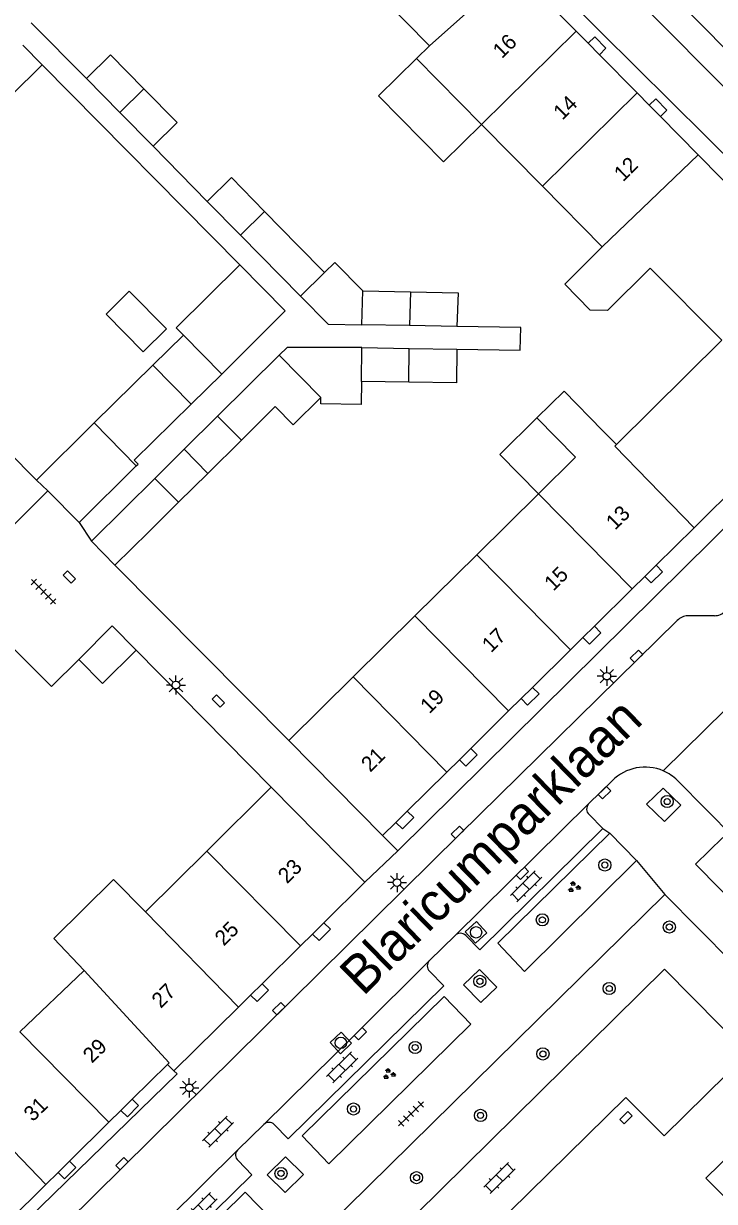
# Model space of a CAD drawing. Extents: x 128000 to 131008, y 398996 to 402500.
# Drawn here: x 129479.5 to 129524.9, y 399343.7 to 399421 of the extents above; entities that cross this region are included whole.
import ezdxf

# ---------------------------------------------------------------- set-up
doc = ezdxf.new("R2010")
doc.units = 0
for name, color, linetype in [('gg-afsc-erfafscheiding', 7, 'Continuous'), ('gg-afsc-muur', 7, 'Continuous'), ('gg-anno-huisnummerreeks BGT', 7, 'Continuous'), ('gg-anno-openbare ruimte label', 7, 'Continuous'), ('gg-bbg-bijgebouw', 7, 'Continuous'), ('gg-bbg-gedigitaliseerde bebouwing', 7, 'Continuous'), ('gg-bbg-gedigitaliseerde bijgebouw', 7, 'Continuous'), ('gg-bbg-hoofdgebouw', 7, 'Continuous'), ('gg-bbg-luifel en loopbrug', 7, 'Continuous'), ('gg-bbg-tussenscheiding', 7, 'Continuous'), ('gg-knt-verharding', 7, 'Continuous'), ('gg-knt-verharding nz', 7, 'Continuous'), ('gt-grn-weggrens', 7, 'Continuous'), ('gt-symb-boom', 7, 'Continuous'), ('gt-symb-groenvak', 7, 'Continuous'), ('gt-symb-klinker verharding', 7, 'Continuous'), ('gt-symb-kolk', 7, 'Continuous'), ('gt-symb-kolk center center', 7, 'Continuous'), ('gt-symb-lichtmast', 7, 'Continuous'), ('gt-symb-rioolschacht', 7, 'Continuous'), ('gt-symb-tegel verharding', 7, 'Continuous')]:
    doc.layers.add(name, color=color, linetype=linetype)

# ---------------------------------------------------------------- blocks, each defined once
blk = doc.blocks.new('gt0-LMAST')
at = {"layer": 'gt-symb-lichtmast'}
for p, q in [((-0.182, 0.173), (-0.447, 0.438)), ((-0.005, 0.246), (-0.005, 0.621)), ((0.172, 0.173), (0.437, 0.438)), ((-0.255, -0.004), (-0.63, -0.004)), ((-0.182, -0.181), (-0.447, -0.446)), ((-0.005, -0.254), (-0.005, -0.629)), ((0.437, -0.446), (0.172, -0.181)), ((0.245, -0.004), (0.62, -0.004))]:
    blk.add_line(p, q, dxfattribs=at)
blk.add_circle((-0.005, -0.004), 0.25, dxfattribs=at)
blk = doc.blocks.new('gt0-KOLK')
at = {"layer": 'gt-symb-kolk'}
blk.add_lwpolyline([(0, 0), (0.375, 0), (0.375, 0.4), (-0.375, 0.4), (-0.375, 0), (0, 0)], dxfattribs=at)
blk = doc.blocks.new('gt0-TEG1')
at = {"layer": 'gt-symb-tegel verharding'}
for p, q in [((-1.125, 0), (1.125, 0)), ((-0.9, -0.25), (-0.9, 0.25)), ((-0.45, -0.25), (-0.45, 0.25)), ((0, -0.25), (0, 0.25)), ((0.45, -0.25), (0.45, 0.25)), ((0.9, -0.25), (0.9, 0.25))]:
    blk.add_line(p, q, dxfattribs=at)
blk = doc.blocks.new('gt0-BOOM')
at = {"layer": 'gt-symb-boom'}
for radius in [0.4, 0.2]:
    blk.add_circle((0, 0), radius, dxfattribs=at)
blk = doc.blocks.new('gt0-RS')
at = {"layer": 'gt-symb-rioolschacht'}
blk.add_lwpolyline([(-0.5, -0.5), (0.5, -0.5), (0.5, 0.5), (-0.5, 0.5)], close=True, dxfattribs=at)
blk.add_circle((0, 0), 0.375, dxfattribs=at)
blk = doc.blocks.new('gt0-KL1')
at = {"layer": 'gt-symb-klinker verharding'}
for p, q in [((-1.15, 0.3), (1.15, 0.3)), ((-1, -0.3), (-1, 0.3)), ((-0.5, 0.3), (-0.5, 0.45)), ((0, -0.3), (0, 0.3)), ((0.5, 0.3), (0.5, 0.45)), ((1, -0.3), (1, 0.3)), ((-1.15, -0.3), (1.15, -0.3)), ((-0.5, -0.45), (-0.5, -0.3)), ((0.5, -0.45), (0.5, -0.3))]:
    blk.add_line(p, q, dxfattribs=at)
blk = doc.blocks.new('gt0-GRVAK')
at = {"layer": 'gt-symb-groenvak'}
for p, q in [((-0.11, 0.189), (-0.228, 0.24)), ((-0.182, 0.153), (0.088, 0.153)), ((-0.091, 0.211), (-0.156, 0.322)), ((-0.047, 0.214), (-0.047, 0.393)), ((-0.004, 0.211), (0.061, 0.322)), ((0.015, 0.189), (0.133, 0.24)), ((0.262, -0.052), (0.197, 0.059)), ((0.305, -0.049), (0.305, 0.13)), ((0.349, -0.052), (0.414, 0.059)), ((-0.245, -0.228), (-0.363, -0.177)), ((-0.318, -0.264), (-0.047, -0.264)), ((-0.226, -0.206), (-0.291, -0.095)), ((-0.183, -0.203), (-0.183, -0.024)), ((-0.139, -0.206), (-0.074, -0.095)), ((-0.12, -0.228), (-0.002, -0.177)), ((0.243, -0.074), (0.125, -0.023)), ((0.17, -0.11), (0.441, -0.11)), ((0.368, -0.074), (0.486, -0.023))]:
    blk.add_line(p, q, dxfattribs=at)
blk = doc.blocks.new('gt0-KOLKCC')
at = {"layer": 'gt-symb-kolk center center'}
blk.add_lwpolyline([(-0.375, 0.2), (0.375, 0.2), (0.375, -0.2), (-0.375, -0.2)], close=True, dxfattribs=at)

msp = doc.modelspace()

# ---------------------------------------------------------------- linework, layer by layer
at = {"layer": 'gg-afsc-erfafscheiding'}
for p, q in [((129479.99, 399421.07), (129483.62, 399417.41)), ((129480.726, 399418.304), (129493.692, 399405.192)), ((129488.01, 399412.97), (129491.56, 399409.35)), ((129481.322, 399377.51), (129477.818, 399381.012))]:
    msp.add_line(p, q, dxfattribs=at)
msp.add_lwpolyline([(129507.94, 399399.65), (129512.105, 399399.577), (129512.131, 399401.066), (129507.95, 399401.14)], dxfattribs=at)
at = {"layer": 'gg-afsc-muur'}
for p, q in [((129486.9, 399379.89), (129495.75, 399370.91)), ((129481.322, 399377.51), (129483.13, 399379.29))]:
    msp.add_line(p, q, dxfattribs=at)
at = {"layer": 'gg-bbg-bijgebouw'}
for p, q in [((129490.497, 399396.036), (129492.508, 399398.011)), ((129483.149, 399388.284), (129486.9, 399392)), ((129477.102, 399386.388), (129481.101, 399390.351)), ((129481.101, 399390.351), (129483.149, 399388.284)), ((129486.17, 399389.24), (129483.96, 399387.05)), ((129485.49, 399385.47), (129487.73, 399387.67)), ((129483.96, 399387.05), (129485.49, 399385.47))]:
    msp.add_line(p, q, dxfattribs=at)
for points in [[(129486.9, 399392), (129487.014, 399392.113), (129486.752, 399392.359), (129490.497, 399396.036)], [(129486.9, 399379.89), (129485.32, 399381.49), (129483.13, 399379.29)], [(129483.13, 399379.29), (129484.68, 399377.7), (129486.9, 399379.89)]]:
    msp.add_lwpolyline(points, dxfattribs=at)
at = {"layer": 'gg-bbg-gedigitaliseerde bebouwing'}
for p, q in [((129506.14, 399419.57), (129502.072, 399423.699)), ((129505.289, 399418.73), (129506.14, 399419.57)), ((129509.556, 399414.405), (129505.289, 399418.73)), ((129513.559, 399410.346), (129509.556, 399414.405)), ((129517.49, 399406.36), (129513.559, 399410.346)), ((129518.42, 399393.39), (129525.33, 399400.25)), ((129513.193, 399395.134), (129515.722, 399392.563)), ((129517.5, 399394.32), (129518.42, 399393.39)), ((129513.297, 399390.166), (129515.722, 399392.563)), ((129509.243, 399386.159), (129513.297, 399390.166)), ((129505.185, 399382.148), (129509.243, 399386.159)), ((129501.128, 399378.138), (129505.185, 399382.148)), ((129496.91, 399373.97), (129501.128, 399378.138)), ((129481.475, 399360.972), (129483.487, 399358.875)), ((129479.26, 399354.838), (129483.487, 399358.875))]:
    msp.add_line(p, q, dxfattribs=at)
for points in [[(129525.33, 399400.25), (129520.64, 399404.97), (129517.84, 399402.18), (129516.7, 399402.21), (129515.02, 399403.92), (129517.49, 399406.36)], [(129517.5, 399394.32), (129514.976, 399396.887), (129513.193, 399395.134)]]:
    msp.add_lwpolyline(points, dxfattribs=at)
at = {"layer": 'gg-bbg-gedigitaliseerde bijgebouw'}
for p, q in [((129485.815, 399415.19), (129483.62, 399417.41)), ((129488.01, 399412.97), (129485.815, 399415.19)), ((129493.745, 399407.13), (129491.56, 399409.35)), ((129495.325, 399408.685), (129497.51, 399406.46)), ((129497.685, 399403.127), (129493.745, 399407.13)), ((129497.51, 399406.46), (129499.263, 399404.677)), ((129499.263, 399404.677), (129497.685, 399403.127)), ((129501.71, 399401.25), (129501.76, 399403.48)), ((129501.76, 399403.48), (129504.895, 399403.415)), ((129504.83, 399401.195), (129501.71, 399401.25)), ((129507.95, 399401.14), (129504.83, 399401.195)), ((129489.991, 399400.567), (129487.986, 399398.593)), ((129492.508, 399398.011), (129489.991, 399400.567)), ((129501.68, 399397.53), (129501.71, 399399.75)), ((129501.71, 399399.75), (129504.815, 399399.7)), ((129504.815, 399399.7), (129507.94, 399399.65)), ((129496.272, 399399.248), (129492.238, 399395.264)), ((129499.011, 399396.484), (129496.272, 399399.248)), ((129487.986, 399398.593), (129484.139, 399394.807)), ((129504.785, 399397.485), (129501.68, 399397.53)), ((129493.806, 399393.686), (129496.02, 399395.88)), ((129492.238, 399395.264), (129490.042, 399393.089)), ((129480.35, 399391.05), (129484.139, 399394.807)), ((129491.59, 399391.49), (129493.806, 399393.686)), ((129490.042, 399393.089), (129491.59, 399391.49)), ((129488.106, 399391.165), (129486.17, 399389.24)), ((129488.106, 399391.165), (129489.665, 399389.607)), ((129489.665, 399389.607), (129487.73, 399387.67))]:
    msp.add_line(p, q, dxfattribs=at)
for points in [[(129483.62, 399417.41), (129485.2, 399418.97), (129487.395, 399416.745)], [(129487.395, 399416.745), (129489.59, 399414.52), (129488.01, 399412.97)], [(129491.56, 399409.35), (129493.14, 399410.91), (129495.325, 399408.685)], [(129504.895, 399403.415), (129508.03, 399403.35), (129507.95, 399401.14)], [(129507.94, 399399.65), (129507.91, 399397.44), (129504.785, 399397.485)], [(129496.02, 399395.88), (129497.2, 399394.689), (129499.011, 399396.484)], [(129474.493, 399389.023), (129478.455, 399392.958), (129480.35, 399391.05)]]:
    msp.add_lwpolyline(points, dxfattribs=at)
at = {"layer": 'gg-bbg-hoofdgebouw'}
for p, q in [((129513.304, 399423.035), (129515.78, 399420.524)), ((129515.78, 399420.524), (129516.566, 399419.726)), ((129516.566, 399419.726), (129517.304, 399418.979)), ((129517.304, 399418.979), (129519.782, 399416.465)), ((129519.782, 399416.465), (129520.569, 399415.668)), ((129520.569, 399415.668), (129521.306, 399414.92)), ((129521.306, 399414.92), (129523.785, 399412.407)), ((129523.513, 399387.93), (129521.025, 399385.472)), ((129521.025, 399385.472), (129520.278, 399384.734)), ((129520.278, 399384.734), (129519.458, 399383.924)), ((129519.458, 399383.924), (129516.968, 399381.463)), ((129516.968, 399381.463), (129516.221, 399380.725)), ((129516.221, 399380.725), (129515.404, 399379.917)), ((129515.404, 399379.917), (129512.911, 399377.454)), ((129512.911, 399377.454), (129512.164, 399376.715)), ((129512.164, 399376.715), (129511.343, 399375.904)), ((129511.343, 399375.904), (129508.855, 399373.446)), ((129503.07, 399367.73), (129496.91, 399373.97)), ((129508.855, 399373.446), (129508.108, 399372.708)), ((129508.108, 399372.708), (129507.288, 399371.898)), ((129507.288, 399371.898), (129504.689, 399369.329)), ((129491.531, 399366.715), (129495.75, 399370.91)), ((129501.91, 399364.66), (129495.75, 399370.91)), ((129503.942, 399368.591), (129503.07, 399367.73)), ((129504.689, 399369.329), (129503.942, 399368.591)), ((129487.506, 399362.714), (129491.531, 399366.715)), ((129499.219, 399362.006), (129501.91, 399364.66)), ((129498.471, 399361.268), (129499.219, 399362.006)), ((129497.674, 399360.482), (129498.471, 399361.268)), ((129495.154, 399357.996), (129497.674, 399360.482)), ((129494.406, 399357.259), (129495.154, 399357.996)), ((129493.609, 399356.472), (129494.406, 399357.259)), ((129489.36, 399352.28), (129493.609, 399356.472)), ((129486.634, 399350.433), (129488.94, 399352.71)), ((129488.94, 399352.71), (129489.36, 399352.28)), ((129485.887, 399349.695), (129486.634, 399350.433)), ((129485.09, 399348.908), (129485.887, 399349.695)), ((129482.508, 399346.358), (129485.09, 399348.908)), ((129481.761, 399345.62), (129482.508, 399346.358)), ((129480.964, 399344.833), (129481.761, 399345.62)), ((129478.502, 399342.401), (129480.964, 399344.833))]:
    msp.add_line(p, q, dxfattribs=at)
for points in [[(129523.785, 399412.407), (129526.74, 399409.41), (129527.621, 399410.318)], [(129527.57, 399389.96), (129526.61, 399390.99), (129523.513, 399387.93)], [(129481.475, 399360.972), (129485.396, 399364.834), (129487.506, 399362.714)]]:
    msp.add_lwpolyline(points, dxfattribs=at)
at = {"layer": 'gg-bbg-luifel en loopbrug'}
for p, q in [((129479.449, 399419.596), (129480.726, 399418.304)), ((129493.692, 399405.192), (129496.674, 399402.177)), ((129492.508, 399398.011), (129496.674, 399402.177)), ((129496.272, 399399.248), (129496.797, 399399.766)), ((129501.71, 399399.75), (129496.797, 399399.766)), ((129490.042, 399393.089), (129488.106, 399391.165)), ((129491.59, 399391.49), (129489.665, 399389.607))]:
    msp.add_line(p, q, dxfattribs=at)
for points in [[(129516.566, 399419.726), (129516.994, 399420.149), (129517.732, 399419.402), (129517.304, 399418.979)], [(129478.128, 399416.819), (129478.672, 399416.27), (129480.726, 399418.304)], [(129509.556, 399414.405), (129507.06, 399411.951), (129502.801, 399416.284), (129505.289, 399418.73)], [(129520.569, 399415.668), (129520.996, 399416.09), (129521.734, 399415.343), (129521.306, 399414.92)], [(129489.991, 399400.567), (129489.511, 399401.052), (129493.692, 399405.192)], [(129501.76, 399403.48), (129499.933, 399405.337), (129499.263, 399404.677)], [(129484.916, 399401.944), (129486.441, 399403.454), (129488.884, 399400.988), (129487.358, 399399.478), (129484.916, 399401.944)], [(129497.685, 399403.127), (129499.494, 399401.289), (129501.71, 399401.25)], [(129501.68, 399397.53), (129501.66, 399396.027), (129499.005, 399396.063), (129499.011, 399396.484)], [(129513.193, 399395.134), (129510.762, 399392.743), (129513.297, 399390.166)], [(129521.025, 399385.472), (129521.448, 399385.044), (129520.701, 399384.306), (129520.278, 399384.734)], [(129516.968, 399381.463), (129517.39, 399381.041), (129516.647, 399380.299), (129516.221, 399380.725)], [(129512.911, 399377.454), (129513.335, 399377.022), (129512.585, 399376.286), (129512.164, 399376.715)], [(129508.855, 399373.446), (129509.278, 399373.018), (129508.531, 399372.28), (129508.108, 399372.708)], [(129504.689, 399369.329), (129505.108, 399368.913), (129504.369, 399368.168), (129503.942, 399368.591)], [(129499.219, 399362.006), (129499.638, 399361.59), (129498.898, 399360.845), (129498.471, 399361.268)], [(129495.154, 399357.996), (129495.573, 399357.58), (129494.833, 399356.835), (129494.406, 399357.259)], [(129486.634, 399350.433), (129487.054, 399350.016), (129486.314, 399349.271), (129485.887, 399349.695)], [(129482.508, 399346.358), (129482.928, 399345.941), (129482.188, 399345.196), (129481.761, 399345.62)]]:
    msp.add_lwpolyline(points, dxfattribs=at)
at = {"layer": 'gg-bbg-tussenscheiding'}
for p, q in [((129511.78, 399424.58), (129506.14, 399419.57)), ((129515.78, 399420.524), (129509.556, 399414.405)), ((129485.815, 399415.19), (129487.395, 399416.745)), ((129519.782, 399416.465), (129513.559, 399410.346)), ((129523.785, 399412.407), (129517.49, 399406.36)), ((129493.745, 399407.13), (129495.325, 399408.685)), ((129504.895, 399403.415), (129504.83, 399401.195)), ((129504.785, 399397.485), (129504.815, 399399.7)), ((129487.986, 399398.593), (129490.497, 399396.036)), ((129493.806, 399393.686), (129492.238, 399395.264)), ((129486.9, 399392), (129484.139, 399394.807)), ((129480.35, 399391.05), (129481.101, 399390.351)), ((129519.458, 399383.924), (129513.297, 399390.166)), ((129515.404, 399379.917), (129509.243, 399386.159)), ((129511.343, 399375.904), (129505.185, 399382.148)), ((129507.288, 399371.898), (129501.128, 399378.138)), ((129491.531, 399366.715), (129497.674, 399360.482)), ((129487.506, 399362.714), (129493.609, 399356.472)), ((129479.26, 399354.838), (129485.09, 399348.908)), ((129475.122, 399350.885), (129480.964, 399344.833))]:
    msp.add_line(p, q, dxfattribs=at)
for points in [[(129523.513, 399387.93), (129518.314, 399393.284), (129518.42, 399393.39)], [(129483.487, 399358.875), (129489.047, 399352.815), (129488.94, 399352.71)]]:
    msp.add_lwpolyline(points, dxfattribs=at)
at = {"layer": 'gg-knt-verharding'}
for p, q in [((129491.369, 399451.162), (129536.296, 399405.987)), ((129512.519, 399425.311), (129527.621, 399410.318)), ((129504.06, 399366.72), (129527.57, 399389.96)), ((129485.49, 399385.47), (129496.91, 399373.97)), ((129524.852, 399382.159), (129523.102, 399382.15)), ((129516.589, 399369.801), (129518.138, 399371.329)), ((129517.53, 399368.2), (129516.624, 399369.108)), ((129517.994, 399367.893), (129519.745, 399366.096)), ((129503.07, 399367.73), (129504.06, 399366.72)), ((129519.745, 399366.096), (129512.378, 399358.817)), ((129490.47, 399333.238), (129521.599, 399363.862)), ((129506.136, 399359.528), (129507.822, 399361.178)), ((129489.36, 399352.28), (129489.588, 399352.084)), ((129495.271, 399348.773), (129493.535, 399347.075))]:
    msp.add_line(p, q, dxfattribs=at)
for points in [[(129474.913, 399335.022), (129508.123, 399367.794), (129522.409, 399381.853)], [(129522.422, 399371.349), (129531.73, 399361.937), (129532.797, 399360.88)], [(129520.393, 399369.784), (129521.48, 399370.842), (129522.653, 399369.714), (129521.566, 399368.656), (129520.393, 399369.784)], [(129508.524, 399361.168), (129509.44, 399360.233), (129517.53, 399368.2)], [(129512.378, 399358.817), (129510.626, 399360.656), (129517.994, 399367.893)], [(129531.691, 399357.672), (129533.47, 399359.428), (129525.394, 399367.61), (129523.615, 399365.854), (129531.691, 399357.672)], [(129521.599, 399363.862), (129530.436, 399354.929), (129527.929, 399352.502)], [(129500.909, 399327.7), (129495.464, 399333.219), (129521.575, 399358.953), (129527.036, 399353.415)], [(129506.151, 399358.82), (129507.077, 399357.872), (129496.863, 399347.83), (129495.949, 399348.76)], [(129508.379, 399357.936), (129509.438, 399358.943), (129510.566, 399357.774), (129509.507, 399356.767), (129508.379, 399357.936)], [(129499.538, 399346.184), (129497.794, 399348.018), (129507.104, 399357.174), (129508.854, 399355.346), (129499.538, 399346.184)], [(129500.909, 399327.7), (129506.31, 399333.024), (129503.805, 399335.577), (129519.039, 399350.547), (129521.548, 399348.024), (129527.036, 399353.415)], [(129489.588, 399352.084), (129473.31, 399336.266), (129472.855, 399336.824)], [(129529.79, 399350.631), (129524.293, 399345.243), (129526.751, 399342.745), (129511.527, 399327.742), (129509.072, 399330.244), (129503.646, 399324.926)], [(129493.579, 399346.401), (129494.475, 399345.472), (129486.032, 399337.179)], [(129495.493, 399345.459), (129496.666, 399344.297), (129497.873, 399345.476), (129496.7, 399346.639), (129495.493, 399345.459)], [(129486.344, 399336.737), (129494.054, 399344.324), (129495.82, 399342.509), (129488.107, 399334.925)]]:
    msp.add_lwpolyline(points, dxfattribs=at)
for centre, radius, start, end in [((129523.166, 399381.043), 1.109, 93.3238, 133.07339), ((129524.858, 399383.14), 0.981, 269.6469, 316.12814), ((129520.291, 399369.167), 3.051, 66.73594, 134.87813), ((129520.282, 399369.158), 3.063, 45.66497, 66.64134), ((129516.943, 399369.471), 0.484, 137.05261, 228.72993), ((129508.168, 399360.814), 0.502, 44.84228, 133.52547), ((129506.501, 399359.182), 0.504, 136.52721, 225.90022), ((129495.603, 399348.41), 0.492, 45.32557, 132.47751), ((129493.876, 399346.759), 0.465, 137.16379, 230.30636)]:
    msp.add_arc(centre, radius, start, end, dxfattribs=at)
at = {"layer": 'gg-knt-verharding nz'}
msp.add_line((129507.822, 399361.178), (129516.589, 399369.801), dxfattribs=at)
for points in [[(129491.859, 399453.508), (129537.545, 399407.212), (129537.196, 399406.868)], [(129506.136, 399359.528), (129501.471, 399354.865), (129495.271, 399348.773)], [(129493.535, 399347.075), (129488.969, 399342.553), (129484.468, 399338.132)]]:
    msp.add_lwpolyline(points, dxfattribs=at)
at = {"layer": 'gt-grn-weggrens'}
for p, q in [((129483.149, 399388.284), (129483.96, 399387.05)), ((129525.564, 399375.987), (129521.496, 399371.97)), ((129517.53, 399368.2), (129517.994, 399367.893)), ((129504.06, 399366.72), (129501.91, 399364.66)), ((129519.745, 399366.096), (129521.599, 399363.862))]:
    msp.add_line(p, q, dxfattribs=at)

# ---------------------------------------------------------------- block references
at = {"layer": 'gt-symb-boom'}
for p in [(129521.749, 399369.962), (129517.656, 399365.795), (129513.554, 399362.197), (129521.891, 399361.725), (129509.455, 399358.16), (129517.943, 399357.69), (129505.204, 399353.82), (129513.593, 399353.398), (129501.157, 399349.784), (129509.495, 399349.363), (129496.399, 399345.554), (129505.295, 399345.276)]:
    msp.add_blockref('gt0-BOOM', p, dxfattribs=at)
at = {"layer": 'gt-symb-groenvak'}
for p in [(129515.623, 399364.347), (129503.481, 399352.072)]:
    msp.add_blockref('gt0-GRVAK', p, dxfattribs=at)
at = {"layer": 'gt-symb-klinker verharding'}
for p, rotation in [((129512.489, 399364.395), 44.83791902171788), ((129500.413, 399352.517), 44.83791901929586), ((129492.262, 399348.294), 44.83791901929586), ((129510.739, 399345.258), 44.83791901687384), ((129491.174, 399343.278), 44.83791901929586)]:
    msp.add_blockref('gt0-KL1', p, dxfattribs=dict(at, rotation=rotation))
at = {"layer": 'gt-symb-kolk'}
for p, rotation in [((129482.352, 399384.557), -45.243120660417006), ((129519.873, 399379.352), 44.594803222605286), ((129492.139, 399376.414), -45.24312065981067), ((129517.494, 399370.686), -135.64829798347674), ((129508.123, 399367.794), 44.51376743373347), ((129512.107, 399365.386), -135.48623256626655), ((129496.394, 399356.224), 44.59480322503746), ((129501.471, 399354.865), -135.00000000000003), ((129486.097, 399346.061), 44.59480322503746)]:
    msp.add_blockref('gt0-KOLK', p, dxfattribs=dict(at, rotation=rotation))
at = {"layer": 'gt-symb-kolk center center', "rotation": -135.48623256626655}
msp.add_blockref('gt0-KOLKCC', (129519.049, 399349.222), dxfattribs=at)
at = {"layer": 'gt-symb-lichtmast'}
for p in [(129517.793, 399378.193), (129489.507, 399377.614), (129504.026, 399364.649), (129490.381, 399351.176)]:
    msp.add_blockref('gt0-LMAST', p, dxfattribs=at)
at = {"layer": 'gt-symb-rioolschacht'}
for p, rotation in [((129509.202, 399361.378), 42.93289678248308), ((129500.324, 399354.12), -136.66204388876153)]:
    msp.add_blockref('gt0-RS', p, dxfattribs=dict(at, rotation=rotation))
at = {"layer": 'gt-symb-tegel verharding'}
for p, rotation in [((129480.808, 399383.732), -45.243120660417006), ((129504.932, 399349.466), 43.94658952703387)]:
    msp.add_blockref('gt0-TEG1', p, dxfattribs=dict(at, rotation=rotation))

# ---------------------------------------------------------------- texts
at = {"layer": 'gg-anno-huisnummerreeks BGT'}
for s, rotation, p in [('16', 44.6, (129510.896, 399418.673)), ('14', 44.6, (129514.871, 399414.641)), ('12', 44.6, (129518.852, 399410.605)), ('13', 44.7, (129518.332, 399387.73)), ('15', 44.7, (129514.277, 399383.723)), ('17', 44.7, (129510.191, 399379.685)), ('19', 44.7, (129506.136, 399375.679)), ('21', 44.7, (129502.257, 399371.846)), ('23', 44.6, (129496.795, 399364.53)), ('25', 44.6, (129492.644, 399360.436)), ('27', 44.6, (129488.504, 399356.352)), ('29', 44.6, (129483.99, 399352.741)), ('31', 44.7, (129480.106, 399348.903))]:
    msp.add_text(s, height=1, rotation=rotation, dxfattribs=at).set_placement(p)
at = {"layer": 'gg-anno-openbare ruimte label'}
msp.add_text('Blaricumparklaan', height=2.5, rotation=44.3, dxfattribs=at).set_placement((129501.783, 399357.138))

doc.saveas('drawing.dxf')
